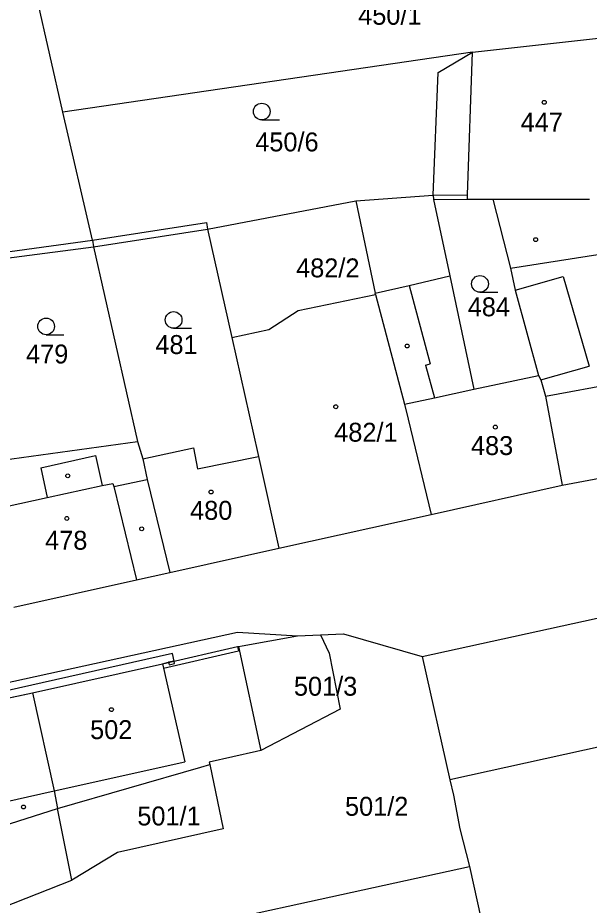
# Model space of a CAD drawing. Extents: x -785744 to -782822, y -1067550 to -1063910.
# Drawn here: x -783680.1 to -783628.7, y -1065560.7 to -1065480.9 of the extents above; entities that cross this region are included whole.
import ezdxf

# ---------------------------------------------------------------- set-up
doc = ezdxf.new("R2010")
doc.units = 0
for name, color, linetype in [('Hranice parcel', 7, 'Continuous'), ('Parcelní čísla', 7, 'Continuous'), ('Vnitřní kresba', 7, 'Continuous'), ('Věcná břemena k části', 7, 'Continuous'), ('Značky budov', 7, 'Continuous'), ('Značky kultur', 7, 'Continuous')]:
    doc.layers.add(name, color=color, linetype=linetype)

msp = doc.modelspace()

# ---------------------------------------------------------------- linework, layer by layer
at = {"layer": 'Hranice parcel'}
for p, q in [((-783676, -1065489.38), (-783678.61, -1065477.83)), ((-783639.21, -1065483.97), (-783676, -1065489.38)), ((-783673.34, -1065500.88), (-783676, -1065489.38)), ((-783654.88, -1065507.21), (-783647.93, -1065505.77)), ((-783647.93, -1065505.77), (-783647.96, -1065505.64)), ((-783647.93, -1065505.77), (-783645.32, -1065515.62)), ((-783657.52, -1065508.91), (-783654.88, -1065507.21)), ((-783660.82, -1065509.62), (-783657.52, -1065508.91)), ((-783654.93, -1065536.43), (-783652.88, -1065536.35)), ((-783652.88, -1065536.35), (-783650.81, -1065536.26)), ((-783652.88, -1065536.35), (-783652.1, -1065538)), ((-783660.34, -1065537.41), (-783660.24, -1065537.39)), ((-783652.1, -1065538), (-783651.11, -1065543.02)), ((-783651.11, -1065543.02), (-783658.23, -1065546.73)), ((-783662.81, -1065548.01), (-783661.62, -1065553.78)), ((-783661.62, -1065553.78), (-783671.1, -1065555.92)), ((-783671.1, -1065555.92), (-783675.21, -1065558.4))]:
    msp.add_line(p, q, dxfattribs=at)
for points in [[(-783639.21, -1065483.97), (-783623.61, -1065482.26)], [(-783642.31, -1065485.81), (-783639.21, -1065483.97)], [(-783642.74, -1065496.82), (-783642.31, -1065485.81)], [(-783663.01, -1065499.89), (-783649.69, -1065497.34)], [(-783649.69, -1065497.34), (-783642.74, -1065496.82)], [(-783649.69, -1065497.34), (-783647.96, -1065505.64)], [(-783642.74, -1065496.82), (-783642.72, -1065497.22)], [(-783642.72, -1065497.22), (-783639.68, -1065497.2)], [(-783642.72, -1065497.22), (-783641.26, -1065504.09)], [(-783639.68, -1065497.2), (-783637.4, -1065497.2)], [(-783637.4, -1065497.2), (-783635.8, -1065503.4)], [(-783637.4, -1065497.2), (-783628.73, -1065497.2)], [(-783673.27, -1065501.48), (-783663.01, -1065499.89)], [(-783663.01, -1065499.89), (-783660.82, -1065509.62)], [(-783686.84, -1065503.24), (-783673.27, -1065501.48)], [(-783673.34, -1065500.88), (-783673.27, -1065501.48)], [(-783673.27, -1065501.48), (-783669.32, -1065518.96)], [(-783635.8, -1065503.4), (-783635.38, -1065505.37)], [(-783641.26, -1065504.09), (-783639.1, -1065514.28)], [(-783635.38, -1065505.37), (-783633.29, -1065513.03)], [(-783660.82, -1065509.62), (-783658.5, -1065520.04)], [(-783639.1, -1065514.28), (-783633.29, -1065513.03)], [(-783633.29, -1065513.03), (-783633.09, -1065513.43)], [(-783633.09, -1065513.43), (-783632.68, -1065514.9)], [(-783632.68, -1065514.9), (-783631.18, -1065522.89)], [(-783645.32, -1065515.62), (-783644.99, -1065516.97)], [(-783644.99, -1065516.97), (-783642.94, -1065525.52)], [(-783683.21, -1065520.9), (-783669.32, -1065518.96)], [(-783669.32, -1065518.96), (-783668.84, -1065520.53)], [(-783668.84, -1065520.53), (-783664.29, -1065519.53)], [(-783664.29, -1065519.53), (-783663.92, -1065521.42)], [(-783668.84, -1065520.53), (-783668.43, -1065522.38)], [(-783663.92, -1065521.42), (-783658.43, -1065520.33)], [(-783658.5, -1065520.04), (-783658.43, -1065520.33)], [(-783658.43, -1065520.33), (-783656.61, -1065528.56)], [(-783631.18, -1065522.89), (-783616.17, -1065520.07)], [(-783668.43, -1065522.38), (-783666.41, -1065530.75)], [(-783642.94, -1065525.52), (-783631.18, -1065522.89)], [(-783656.61, -1065528.56), (-783642.94, -1065525.52)], [(-783666.41, -1065530.75), (-783656.61, -1065528.56)], [(-783669.41, -1065531.41), (-783666.41, -1065530.75)], [(-783643.74, -1065538.3), (-783609.43, -1065530.77)], [(-783680.4, -1065533.86), (-783669.41, -1065531.41)], [(-783659.92, -1065537.33), (-783654.93, -1065536.43)], [(-783650.81, -1065536.26), (-783643.74, -1065538.3)], [(-783667.06, -1065538.95), (-783660.34, -1065537.41)], [(-783660.24, -1065537.39), (-783659.92, -1065537.33)], [(-783660.24, -1065537.39), (-783658.23, -1065546.73)], [(-783678.72, -1065541.56), (-783667.06, -1065538.95)], [(-783643.74, -1065538.3), (-783641.25, -1065549.38)], [(-783689.07, -1065543.76), (-783678.72, -1065541.56)], [(-783678.72, -1065541.56), (-783676.79, -1065550.38)], [(-783607.02, -1065541.82), (-783641.25, -1065549.38)], [(-783658.63, -1065546.82), (-783662.86, -1065547.79)], [(-783658.23, -1065546.73), (-783658.63, -1065546.82)], [(-783662.86, -1065547.79), (-783662.81, -1065548.01)], [(-783676.48, -1065551.97), (-783663.63, -1065548.24)], [(-783663.63, -1065548.24), (-783662.81, -1065548.01)], [(-783641.25, -1065549.38), (-783640.93, -1065550.75)], [(-783676.79, -1065550.38), (-783676.48, -1065551.97)], [(-783640.93, -1065550.75), (-783640.36, -1065553.78)], [(-783682.15, -1065553.75), (-783676.48, -1065551.97)], [(-783675.21, -1065558.4), (-783676.48, -1065551.97)], [(-783640.36, -1065553.78), (-783639.49, -1065557.16)], [(-783673.7, -1065564.67), (-783639.49, -1065557.16)], [(-783639.49, -1065557.16), (-783637.06, -1065568.18)], [(-783690.8, -1065564.53), (-783675.21, -1065558.4)]]:
    msp.add_lwpolyline(points, dxfattribs=at)
at = {"layer": 'Vnitřní kresba'}
msp.add_line((-783660.34, -1065537.41), (-783660.25, -1065537.79), dxfattribs=at)
for points in [[(-783639.66, -1065496.8), (-783639.21, -1065483.97)], [(-783642.74, -1065496.82), (-783639.66, -1065496.8)], [(-783639.68, -1065497.2), (-783639.66, -1065496.8)], [(-783673.34, -1065500.88), (-783663.1, -1065499.29)], [(-783663.1, -1065499.29), (-783663.01, -1065499.89)], [(-783686.9, -1065502.75), (-783673.34, -1065500.88)], [(-783635.8, -1065503.4), (-783627.96, -1065502.17)], [(-783644.92, -1065504.94), (-783641.26, -1065504.09)], [(-783635.38, -1065505.37), (-783631.07, -1065504.14)], [(-783631.07, -1065504.14), (-783628.75, -1065512.19)], [(-783647.96, -1065505.64), (-783644.92, -1065504.94)], [(-783644.92, -1065504.94), (-783643.01, -1065512)], [(-783643.43, -1065512.12), (-783643.01, -1065512)], [(-783643.43, -1065512.12), (-783642.65, -1065515.04)], [(-783633.09, -1065513.43), (-783628.75, -1065512.19)], [(-783642.65, -1065515.04), (-783639.1, -1065514.28)], [(-783632.68, -1065514.9), (-783626.17, -1065513.7)], [(-783645.32, -1065515.62), (-783642.65, -1065515.04)], [(-783677.99, -1065521.33), (-783673.07, -1065520.23)], [(-783673.07, -1065520.23), (-783672.47, -1065522.94)], [(-783677.99, -1065521.33), (-783677.41, -1065524.01)], [(-783677.41, -1065524.01), (-783672.47, -1065522.94)], [(-783672.47, -1065522.94), (-783671.51, -1065522.74)], [(-783671.51, -1065522.74), (-783671.44, -1065523.03)], [(-783671.44, -1065523.03), (-783668.43, -1065522.38)], [(-783671.44, -1065523.03), (-783669.41, -1065531.41)], [(-783682.36, -1065525.09), (-783677.41, -1065524.01)], [(-783710.22, -1065547.03), (-783660.32, -1065536.12)], [(-783660.32, -1065536.12), (-783654.93, -1065536.43)], [(-783666.97, -1065539.33), (-783660.25, -1065537.79)], [(-783667.06, -1065538.95), (-783666.97, -1065539.33)], [(-783666.97, -1065539.33), (-783665.04, -1065547.76)], [(-783676.79, -1065550.38), (-783665.04, -1065547.76)], [(-783682.53, -1065551.66), (-783676.79, -1065550.38)]]:
    msp.add_lwpolyline(points, dxfattribs=at)
at = {"layer": 'Věcná břemena k části'}
for points in [[(-783666.15, -1065538.04), (-783682.41, -1065541.69)], [(-783666.02, -1065538.71), (-783666.15, -1065538.04)], [(-783678.72, -1065541.56), (-783667.06, -1065538.95)], [(-783667.06, -1065538.95), (-783666.51, -1065538.82)], [(-783666.51, -1065538.82), (-783666.02, -1065538.71)], [(-783666.02, -1065538.71), (-783666.51, -1065538.82)], [(-783666.51, -1065538.82), (-783666.46, -1065539.04)], [(-783666.46, -1065539.04), (-783665.98, -1065538.93)], [(-783665.98, -1065538.93), (-783666.02, -1065538.71)], [(-783690.83, -1065544.14), (-783678.72, -1065541.56)]]:
    msp.add_lwpolyline(points, dxfattribs=at)
at = {"layer": 'Značky budov'}
for centre in [(-783632.78, -1065488.49), (-783633.55, -1065500.83), (-783645.09, -1065510.39), (-783651.5, -1065515.85), (-783637.17, -1065517.68), (-783675.57, -1065522.06), (-783662.7, -1065523.51), (-783675.65, -1065525.89), (-783668.93, -1065526.82), (-783671.65, -1065543.07), (-783679.54, -1065551.82)]:
    msp.add_circle(centre, 0.175, dxfattribs=at)
at = {"layer": 'Značky kultur'}
for p, q in [((-783658.15, -1065490.07), (-783656.55, -1065490.07)), ((-783638.55, -1065505.56), (-783636.95, -1065505.56)), ((-783677.51, -1065509.38), (-783675.91, -1065509.38)), ((-783666.06, -1065508.8), (-783664.46, -1065508.8))]:
    msp.add_line(p, q, dxfattribs=at)
for centre in [(-783658.15, -1065489.32), (-783638.55, -1065504.81), (-783677.51, -1065508.63), (-783666.06, -1065508.05)]:
    msp.add_circle(centre, 0.75, dxfattribs=at)

# ---------------------------------------------------------------- texts
at = {"layer": 'Parcelní čísla'}
for s, p in [('450/1', (-783649.49, -1065481.52)), ('447', (-783634.9, -1065491.12)), ('450/6', (-783658.73, -1065492.9)), ('482/2', (-783655.06, -1065504.22)), ('484', (-783639.65, -1065507.72)), ('481', (-783667.7, -1065511.11)), ('479', (-783679.31, -1065511.96)), ('482/1', (-783651.64, -1065518.99)), ('483', (-783639.36, -1065520.19)), ('480', (-783664.58, -1065526.01)), ('478', (-783677.6, -1065528.7)), ('501/3', (-783655.26, -1065541.82)), ('502', (-783673.56, -1065545.72)), ('501/2', (-783650.67, -1065552.61)), ('501/1', (-783669.32, -1065553.48))]:
    msp.add_text(s, height=1.7, dxfattribs=at).set_placement(p)

doc.saveas('drawing.dxf')
